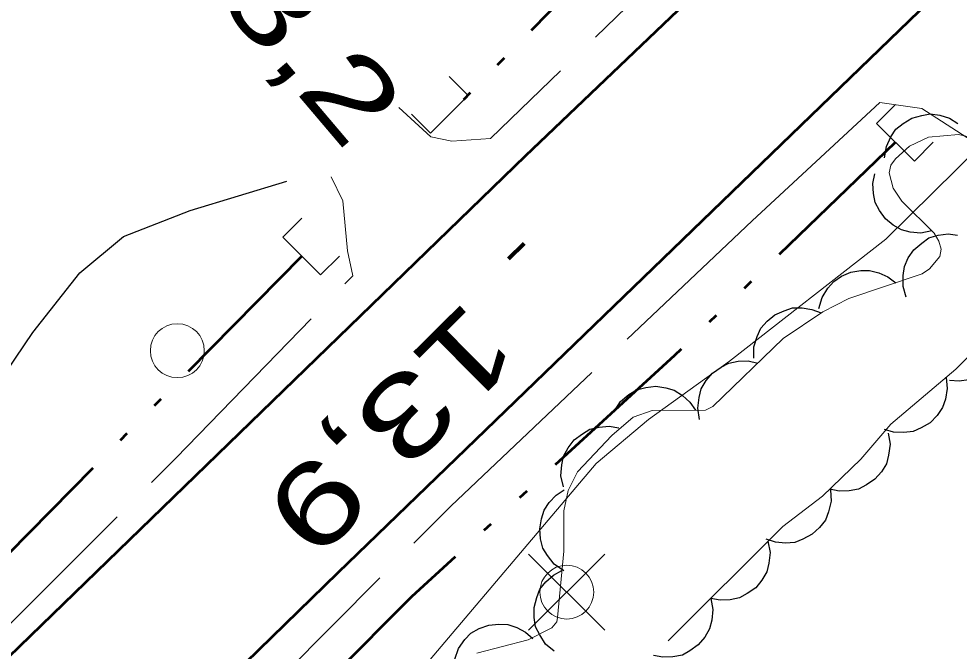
# Model space of a CAD drawing. Extents: x 386081 to 389416, y 5130568 to 5134082.
# Drawn here: x 387257.06 to 387291.92, y 5132173.17 to 5132196.62 of the extents above; entities that cross this region are included whole.
import ezdxf

# ---------------------------------------------------------------- set-up
doc = ezdxf.new("R2010")
doc.units = 0
doc.header["$LTSCALE"] = 1.2
for name, pattern in [('DASH_DOUBLE_DOT', [9.2, 5, -1.2, 0.3, -1.2, 0.3, -1.2]), ('DOT_DASHED', [7.7, 5, -1.2, 0.3, -1.2]), ('LONG_DASHED', [7.5, 6, -1.5]), ('MEDIUM_DASHED', [4.5, 3, -1.5])]:
    doc.linetypes.add(name, pattern=pattern)
for name, color, linetype, lineweight in [('19', 7, 'Continuous', 13), ('2', 7, 'Continuous', 13), ('21', 7, 'LONG_DASHED', 35), ('26', 7, 'Continuous', 35), ('3', 7, 'Continuous', 140), ('36', 7, 'Continuous', 13), ('4', 7, 'DASH_DOUBLE_DOT', 53), ('41', 7, 'DOT_DASHED', 25), ('44', 7, 'Continuous', 25)]:
    doc.layers.add(name, color=color, linetype=linetype, lineweight=lineweight)

msp = doc.modelspace()

# ---------------------------------------------------------------- linework, layer by layer
at = {"layer": '19', "linetype": 'MEDIUM_DASHED'}
for points in [[(387274.55, 5132192.18), (387273.11, 5132192.08), (387272.34, 5132192.24), (387271.15, 5132193.33)], [(387269.45, 5132187.09), (387269.25, 5132188.01), (387269.07, 5132189.87), (387268.64, 5132190.76)]]:
    msp.add_lwpolyline(points, dxfattribs=at)
at = {"layer": '19'}
msp.add_lwpolyline([(387288.98, 5132193.51), (387290.53, 5132193.29), (387293.31, 5132191.5), (387295.88, 5132189.4), (387298.96, 5132186.05), (387300.16, 5132184.05), (387300.4, 5132182.17), (387300.06, 5132180.37), (387297.7, 5132176.75), (387294.77, 5132173.42)], dxfattribs=at)
at = {"layer": '2'}
msp.add_lwpolyline([(387266.36, 5132168.51), (387267.62, 5132169.09), (387270.04, 5132170.67), (387271.83, 5132172.29), (387278.46, 5132180.13), (387280.4, 5132181.76), (387283.41, 5132183.92), (387289.2, 5132188.45), (387292.7, 5132191.89)], dxfattribs=at)
at = {"layer": '21'}
for points in [[(387559.78, 5132467.9), (387547.05, 5132455.63), (387529.68, 5132439.13), (387509.18, 5132419.17), (387475.58, 5132387.34), (387460.99, 5132373.08), (387444.91, 5132357.61), (387431.84, 5132344.48), (387417.82, 5132331.23), (387408.06, 5132321.28), (387397.84, 5132311.09), (387382.67, 5132296.51), (387366.78, 5132281.59), (387351.61, 5132266.75), (387342.14, 5132257.75), (387333.42, 5132249.15), (387330.68, 5132246.34), (387329.25, 5132245.05), (387325.03, 5132240.88), (387315.96, 5132231.51), (387312.59, 5132228.76), (387303.02, 5132219.72), (387274.55, 5132192.18)], [(387265.37, 5132170.78), (387273.08, 5132178.55), (387284.24, 5132189.13), (387288.98, 5132193.51)], [(387241.3, 5132159.47), (387249.26, 5132166.69), (387262.88, 5132180.33), (387269.45, 5132187.09)]]:
    msp.add_lwpolyline(points, dxfattribs=at)
at = {"layer": '21', "linetype": 'Continuous', "lineweight": 53}
for points in [[(387012.51, 5131910.8), (387021.08, 5131926.01), (387027.11, 5131935.62), (387032.84, 5131944.26), (387041.79, 5131956.43), (387052.62, 5131969.96), (387063.03, 5131981.26), (387078.48, 5131997.51), (387098.33, 5132017.4), (387121.9, 5132040.2), (387177.29, 5132094.24), (387231.65, 5132148.34), (387255.86, 5132172.16), (387275.84, 5132191.54), (387323.76, 5132237.29), (387346.1, 5132259.65), (387398.36, 5132310.48), (387454.62, 5132364.63)], [(387190.72, 5132099), (387248.29, 5132155.99), (387268.9, 5132176.09), (387312.71, 5132218.45), (387334.53, 5132239.9), (387361.38, 5132266.11), (387385.04, 5132289.01), (387424.23, 5132327.22)]]:
    msp.add_lwpolyline(points, dxfattribs=at)
at = {"layer": '26'}
for p, q in [((387273.72, 5132193.78), (387273.02, 5132194.48)), ((387273.72, 5132193.78), (387273.02, 5132194.48)), ((387273.72, 5132193.78), (387272.32, 5132192.38)), ((387273.72, 5132193.78), (387272.32, 5132192.38)), ((387288.86, 5132192.74), (387289.56, 5132193.44)), ((387288.86, 5132192.74), (387289.56, 5132193.44)), ((387272.32, 5132192.38), (387271.62, 5132193.08)), ((387272.32, 5132192.38), (387271.62, 5132193.08)), ((387290.26, 5132191.34), (387288.86, 5132192.74)), ((387290.26, 5132191.34), (387288.86, 5132192.74)), ((387290.26, 5132191.34), (387290.96, 5132192.04)), ((387290.26, 5132191.34), (387290.96, 5132192.04)), ((387266.85, 5132188.52), (387267.55, 5132189.22)), ((387268.25, 5132187.12), (387266.85, 5132188.52)), ((387268.25, 5132187.12), (387268.95, 5132187.82))]:
    msp.add_line(p, q, dxfattribs=at)
at = {"layer": '3'}
msp.add_line((387275.79, 5132188.28), (387275.22, 5132187.72), dxfattribs=at)
at = {"layer": '36'}
for p, q in [((387278.78, 5132173.94), (387275.96, 5132176.76)), ((387275.96, 5132173.94), (387278.78, 5132176.76))]:
    msp.add_line(p, q, dxfattribs=at)
for centre in [(387262.938, 5132184.31), (387277.374, 5132175.355)]:
    msp.add_circle(centre, 1, dxfattribs=at)
at = {"layer": '4'}
for points in [[(387305.81, 5132225.36), (387294.18, 5132214.16), (387280.25, 5132200.48), (387273.02, 5132193.08)], [(387289.56, 5132192.04), (387281.37, 5132184.13), (387271.62, 5132175.18), (387266.18, 5132169.74)], [(387267.55, 5132187.82), (387256.67, 5132176.76), (387240.7, 5132161.34)]]:
    msp.add_lwpolyline(points, dxfattribs=at)
at = {"layer": '41'}
msp.add_lwpolyline([(387241.75, 5132177.08), (387243.1, 5132176.82), (387244.82, 5132176.56), (387246.55, 5132176.31), (387248.15, 5132176.42), (387249.88, 5132176.91), (387251.49, 5132177.51), (387252.61, 5132178.62), (387253.97, 5132179.96), (387255.09, 5132181.31), (387256.09, 5132182.78), (387257.58, 5132184.99), (387259.32, 5132187.2), (387260.94, 5132188.54), (387263.41, 5132189.51), (387267, 5132190.6)], dxfattribs=at)
at = {"layer": '44'}
for points in [[(387289.15, 5132191.46), (387289.22, 5132191.88), (387289.39, 5132192.24), (387289.57, 5132192.52), (387289.84, 5132192.74), (387290.16, 5132192.93), (387290.53, 5132193.03), (387290.85, 5132193.09), (387291.2, 5132193.04), (387291.56, 5132192.93), (387291.87, 5132192.74)], [(387290.91, 5132188.75), (387290.5, 5132188.67), (387290.1, 5132188.71), (387289.78, 5132188.79), (387289.47, 5132188.96), (387289.19, 5132189.2), (387288.97, 5132189.51), (387288.81, 5132189.8), (387288.74, 5132190.14), (387288.72, 5132190.51), (387288.79, 5132190.87)], [(387289.95, 5132186.29), (387289.84, 5132186.69), (387289.84, 5132187.1), (387289.89, 5132187.43), (387290.03, 5132187.75), (387290.24, 5132188.05), (387290.53, 5132188.3), (387290.8, 5132188.49), (387291.14, 5132188.59), (387291.51, 5132188.64), (387291.86, 5132188.6)], [(387286.72, 5132185.88), (387286.84, 5132186.28), (387287.05, 5132186.63), (387287.27, 5132186.88), (387287.56, 5132187.07), (387287.9, 5132187.22), (387288.28, 5132187.28), (387288.6, 5132187.29), (387288.94, 5132187.2), (387289.28, 5132187.05), (387289.57, 5132186.83)], [(387284.31, 5132184.03), (387284.31, 5132184.45), (387284.43, 5132184.84), (387284.57, 5132185.14), (387284.8, 5132185.4), (387285.09, 5132185.64), (387285.43, 5132185.79), (387285.74, 5132185.9), (387286.1, 5132185.9), (387286.46, 5132185.84), (387286.8, 5132185.71)], [(387293.44, 5132185.54), (387293.56, 5132185.15), (387293.57, 5132184.74), (387293.52, 5132184.41), (387293.38, 5132184.09), (387293.17, 5132183.78), (387292.88, 5132183.53), (387292.62, 5132183.34), (387292.28, 5132183.23), (387291.92, 5132183.18), (387291.56, 5132183.21)], [(387282.3, 5132181.76), (387282.23, 5132182.18), (387282.28, 5132182.58), (387282.36, 5132182.9), (387282.54, 5132183.2), (387282.78, 5132183.48), (387283.1, 5132183.7), (387283.38, 5132183.85), (387283.73, 5132183.92), (387284.1, 5132183.93), (387284.45, 5132183.85)], [(387291.44, 5132183.32), (387291.48, 5132182.91), (387291.41, 5132182.51), (387291.3, 5132182.2), (387291.1, 5132181.91), (387290.84, 5132181.64), (387290.51, 5132181.45), (387290.22, 5132181.31), (387289.87, 5132181.27), (387289.49, 5132181.29), (387289.15, 5132181.39)], [(387279.14, 5132182.08), (387279.37, 5132182.42), (387279.68, 5132182.68), (387279.96, 5132182.86), (387280.3, 5132182.95), (387280.67, 5132182.99), (387281.05, 5132182.93), (387281.36, 5132182.84), (387281.66, 5132182.65), (387281.93, 5132182.4), (387282.14, 5132182.11)], [(387277.25, 5132179.26), (387277.16, 5132179.67), (387277.19, 5132180.08), (387277.25, 5132180.4), (387277.42, 5132180.71), (387277.65, 5132181), (387277.96, 5132181.23), (387278.23, 5132181.4), (387278.58, 5132181.48), (387278.95, 5132181.51), (387279.3, 5132181.45)], [(387289.29, 5132181.25), (387289.36, 5132180.84), (387289.3, 5132180.44), (387289.22, 5132180.12), (387289.04, 5132179.82), (387288.79, 5132179.54), (387288.48, 5132179.33), (387288.19, 5132179.17), (387287.84, 5132179.11), (387287.47, 5132179.1), (387287.12, 5132179.18)], [(387277.26, 5132176.15), (387276.91, 5132176.39), (387276.66, 5132176.71), (387276.49, 5132176.99), (387276.4, 5132177.33), (387276.37, 5132177.7), (387276.44, 5132178.08), (387276.53, 5132178.39), (387276.72, 5132178.68), (387276.98, 5132178.95), (387277.28, 5132179.15)], [(387287.15, 5132179.15), (387287.17, 5132178.73), (387287.08, 5132178.33), (387286.96, 5132178.03), (387286.74, 5132177.75), (387286.47, 5132177.5), (387286.13, 5132177.32), (387285.83, 5132177.2), (387285.48, 5132177.17), (387285.11, 5132177.21), (387284.77, 5132177.32)], [(387284.83, 5132177.24), (387284.91, 5132176.83), (387284.87, 5132176.43), (387284.79, 5132176.11), (387284.61, 5132175.8), (387284.38, 5132175.52), (387284.06, 5132175.3), (387283.78, 5132175.14), (387283.43, 5132175.07), (387283.06, 5132175.06), (387282.71, 5132175.12)], [(387276.91, 5132173.17), (387276.59, 5132173.43), (387276.37, 5132173.77), (387276.22, 5132174.07), (387276.16, 5132174.42), (387276.17, 5132174.79), (387276.26, 5132175.16), (387276.38, 5132175.46), (387276.6, 5132175.74), (387276.88, 5132175.98), (387277.19, 5132176.16)], [(387282.71, 5132175.12), (387282.79, 5132174.71), (387282.75, 5132174.31), (387282.67, 5132173.99), (387282.49, 5132173.69), (387282.25, 5132173.4), (387281.94, 5132173.18), (387281.66, 5132173.02), (387281.31, 5132172.95), (387280.94, 5132172.94), (387280.59, 5132173.01)], [(387273.22, 5132172.87), (387273.36, 5132173.27), (387273.6, 5132173.6), (387273.82, 5132173.83), (387274.13, 5132174.01), (387274.48, 5132174.13), (387274.86, 5132174.17), (387275.19, 5132174.16), (387275.52, 5132174.05), (387275.85, 5132173.87), (387276.12, 5132173.64)]]:
    msp.add_lwpolyline(points, dxfattribs=at)
at = {"layer": '44', "linetype": 'DOT_DASHED', "lineweight": 13}
for points in [[(387289.8, 5132189.86), (387289.47, 5132190.34), (387289.33, 5132190.91), (387289.39, 5132191.19), (387289.56, 5132191.43), (387290.08, 5132191.9), (387290.78, 5132192.23), (387291.9, 5132192.33), (387293.49, 5132191.96)], [(387274.04, 5132173.09), (387275.94, 5132173.59), (387276.82, 5132174.03), (387277, 5132174.25), (387277.03, 5132174.41), (387277.26, 5132176.88), (387277.27, 5132178.37), (387277.43, 5132179.13), (387277.77, 5132179.82), (387279.04, 5132181.17), (387279.84, 5132181.84), (387280.54, 5132182.09), (387282.52, 5132182.11), (387282.79, 5132182.24), (387285.39, 5132184.76), (387286.86, 5132185.75), (387287.83, 5132186.25), (387290.55, 5132187.16), (387290.82, 5132187.34), (387291.2, 5132187.8), (387291.25, 5132188.08), (387291.17, 5132188.37), (387290.99, 5132188.67), (387289.8, 5132189.86)], [(387292.3, 5132184.13), (387291.8, 5132183.63), (387289.39, 5132181.59), (387288.28, 5132180.29), (387286.85, 5132178.92), (387285.38, 5132177.79), (387280.38, 5132172.8), (387280.01, 5132172.28), (387279.95, 5132171.73), (387280.26, 5132170.62), (387280.67, 5132169.69), (387281.24, 5132168.79), (387283.56, 5132166.62), (387284.22, 5132166.08), (387286.02, 5132165.24), (387286.19, 5132165.33), (387287.83, 5132165.34), (387288.33, 5132165.59), (387290.2, 5132165.98), (387290.88, 5132166.05), (387292.17, 5132165.44)]]:
    msp.add_lwpolyline(points, dxfattribs=at)

# ---------------------------------------------------------------- texts
at = {"layer": '3'}
for s, rotation, width, p in [('13,2   ', 310.294, 1.35, (387262.41, 5132199.68)), ('13,9   ', 224.737, 1.4, (387273.71, 5132186.28))]:
    msp.add_text(s, height=3, rotation=rotation, dxfattribs=dict(at, width=width)).set_placement(p)

doc.saveas('drawing.dxf')
